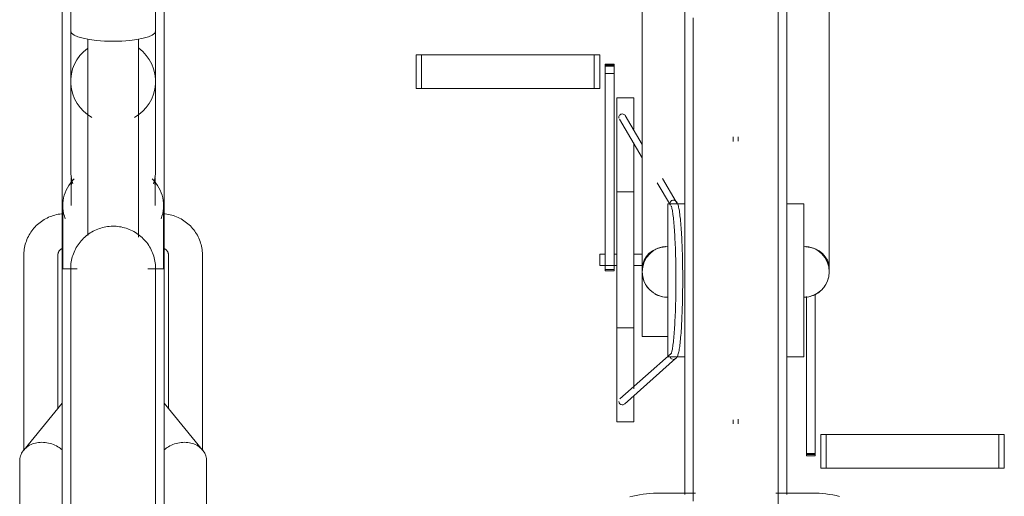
# Model space of a CAD drawing. Extents: x 50445 to 145605, y -10968 to 41989.
# Tile 263 of 338: x 98840 to 99420, y -128 to 153. Entities that reach past the tile are written whole.
import ezdxf

# ---------------------------------------------------------------- set-up
doc = ezdxf.new("R2010")
doc.units = 0
doc.header["$LTSCALE"] = 414.30304
doc.header["$MEASUREMENT"] = 0
doc.layers.add('A-EQPM', color=6, linetype='CONTINUOUS', lineweight=18)

# ---------------------------------------------------------------- blocks, each defined once
blk = doc.blocks.new('97_KA_gestapelde fietsenstalling 8 fietsen 1600x1900 - Type-V120-plotview doorsnede C C  -  1 op 100')
at = {"layer": 'A-EQPM'}
for p, q in [((18052.2, -667.77), (18052.2, -362.96)), ((18112.2, -362.96), (18112.2, -667.77)), ((17685.9, -450.21), (17685.9, -660.96)), ((17745.9, -660.96), (17745.9, -450.21)), ((18027.2, -476.2), (18027.2, -660.68)), ((18137.2, -660.68), (18137.2, -476.2)), ((17690.9, -501.83), (17690.9, -521.26)), ((17740.9, -521.26), (17740.9, -501.83)), ((17690.9, -521.26), (17690.9, -550.82)), ((17740.9, -550.82), (17740.9, -521.26)), ((17700.9, -525.94), (17700.9, -641.5)), ((17730.9, -642.41), (17730.9, -525.94)), ((17894.17, -535.23), (17897.39, -535.23)), ((17894.17, -554.93), (17894.17, -535.23)), ((17897.39, -535.23), (17998.99, -535.23)), ((17897.39, -554.93), (17897.39, -535.23)), ((17998.99, -535.23), (18002.2, -535.23)), ((17998.99, -554.93), (17998.99, -535.23)), ((18002.2, -535.23), (18002.2, -554.93)), ((18010.63, -540.56), (18005.41, -540.56)), ((18005.41, -540.86), (18005.41, -540.56)), ((18005.41, -540.56), (18005.41, -541.87)), ((18005.41, -541.33), (18005.41, -540.86)), ((18005.41, -542.13), (18005.41, -541.33)), ((18010.63, -541.33), (18005.41, -541.33)), ((18005.41, -541.87), (18010.63, -541.87)), ((18005.41, -546.15), (18005.41, -542.13)), ((18010.63, -541.87), (18010.63, -540.56)), ((18010.63, -540.56), (18010.63, -540.86)), ((18010.63, -540.86), (18010.63, -541.33)), ((18010.63, -541.33), (18010.63, -542.13)), ((18010.63, -542.13), (18010.63, -546.15)), ((18005.41, -661.37), (18005.41, -546.15)), ((18010.63, -546.15), (18005.41, -546.15)), ((18010.63, -546.15), (18010.63, -661.37)), ((17690.9, -550.82), (17690.9, -602.8)), ((17740.9, -602.8), (17740.9, -550.82)), ((17897.39, -554.93), (17894.17, -554.93)), ((17998.99, -554.93), (17897.39, -554.93)), ((18002.2, -554.93), (17998.99, -554.93)), ((18022.2, -560.52), (18012.2, -560.52)), ((18012.2, -655.77), (18012.2, -560.52)), ((18022.2, -560.52), (18022.2, -578.9)), ((18013.72, -572.92), (18027.2, -595.68)), ((18027.2, -587.84), (18017.16, -570.88)), ((18080.7, -583.4), (18080.7, -586.13)), ((18083.7, -586.03), (18083.7, -583.4)), ((18022.2, -586.86), (18022.2, -655.77)), ((17690.9, -595.29), (17690.9, -602.8)), ((17740.9, -602.8), (17740.9, -595.29)), ((18047.21, -621.62), (18039.1, -607.93)), ((17691.25, -608.69), (17691.25, -623.86)), ((17740.55, -623.86), (17740.55, -608.69)), ((18035.91, -610.39), (18043.78, -623.67)), ((18022.2, -615.77), (18012.2, -615.77)), ((17686.25, -623.86), (17686.25, -660.96)), ((17745.55, -661), (17745.55, -623.86)), ((18052.2, -622.77), (18042.2, -622.77)), ((18042.2, -667.77), (18042.2, -622.77)), ((18122.2, -622.77), (18112.2, -622.77)), ((18122.2, -622.77), (18122.2, -667.77)), ((17663.4, -652.68), (17663.4, -767.58)), ((17683.4, -743.11), (17683.4, -652.68)), ((17748.4, -652.68), (17748.4, -743.11)), ((17768.4, -767.58), (17768.4, -652.68)), ((18005.41, -652.42), (18002.2, -652.42)), ((18002.2, -655.77), (18002.2, -652.42)), ((18012.2, -652.42), (18010.63, -652.42)), ((18027.2, -652.42), (18022.2, -652.42)), ((18002.2, -659.12), (18002.2, -655.77)), ((18002.2, -659.12), (18012.2, -659.12)), ((18012.2, -751.02), (18012.2, -655.77)), ((18022.2, -655.77), (18022.2, -731.55)), ((18022.2, -659.12), (18027.2, -659.12)), ((17694.64, -660.96), (17685.9, -660.96)), ((17685.9, -965.77), (17685.9, -660.96)), ((17745.9, -660.96), (17736.27, -660.96)), ((17745.9, -660.96), (17745.9, -965.77)), ((18005.41, -661.36), (18005.41, -662.15)), ((18005.41, -662.15), (18005.41, -661.37)), ((18010.63, -661.37), (18005.41, -661.37)), ((18005.41, -662.15), (18010.63, -662.15)), ((18010.63, -662.15), (18010.63, -661.36)), ((18010.63, -661.37), (18010.63, -662.15)), ((18027.2, -700.77), (18027.2, -660.73)), ((18042.2, -712.77), (18042.2, -667.77)), ((18052.2, -793.75), (18052.2, -667.77)), ((18112.2, -667.77), (18112.2, -793.7)), ((18122.2, -667.77), (18122.2, -712.77)), ((18123.77, -769.67), (18123.77, -677.35)), ((18128.99, -675.95), (18128.99, -769.67)), ((18012.2, -695.77), (18022.2, -695.77)), ((18027.2, -700.77), (18042.2, -700.77)), ((18044.17, -710.75), (18014.11, -737.54)), ((18016.77, -740.53), (18046.82, -713.75)), ((18042.2, -712.77), (18052.2, -712.77)), ((18112.2, -712.77), (18122.2, -712.77)), ((18022.2, -735.73), (18022.2, -751.02)), ((17685.9, -740.04), (17663.25, -767.62)), ((17768.54, -767.62), (17745.9, -740.04)), ((18012.2, -751.02), (18022.2, -751.02)), ((18080.7, -749.79), (18080.7, -752.14)), ((18083.7, -752.14), (18083.7, -749.51)), ((18132.2, -758.5), (18135.41, -758.5)), ((18132.2, -758.5), (18132.2, -778.2)), ((18135.41, -758.5), (18237.01, -758.5)), ((18135.41, -778.2), (18135.41, -758.5)), ((18237.01, -758.5), (18240.23, -758.5)), ((18237.01, -778.2), (18237.01, -758.5)), ((18240.23, -778.2), (18240.23, -758.5)), ((18123.77, -770.98), (18123.77, -769.67)), ((18128.99, -769.67), (18123.77, -769.67)), ((18123.77, -770.21), (18128.99, -770.21)), ((18128.99, -769.67), (18128.99, -770.98)), ((17660.9, -774.2), (17660.9, -958.68)), ((17770.9, -958.68), (17770.9, -774.2)), ((18123.77, -770.68), (18123.77, -770.98)), ((18123.77, -770.98), (18128.99, -770.98)), ((18128.99, -770.98), (18128.99, -770.68)), ((18135.41, -778.2), (18132.2, -778.2)), ((18237.01, -778.2), (18135.41, -778.2)), ((18240.23, -778.2), (18237.01, -778.2)), ((18058.52, -792.88), (18037.81, -792.88)), ((18126.59, -792.88), (18105.72, -792.88))]:
    blk.add_line(p, q, dxfattribs=at)
at = {"layer": 'A-EQPM', "flags": 128}
for points in [[(18057.2, -513.47), (18057.2, -524.1), (18057.2, -534.97), (18057.2, -546.05), (18057.2, -557.32), (18057.2, -568.77), (18057.2, -580.38), (18057.2, -592.12), (18057.2, -603.99), (18057.2, -615.96), (18057.2, -628.01), (18057.2, -640.13), (18057.2, -652.29), (18057.2, -664.48), (18057.2, -667.77)], [(18107.2, -667.77), (18107.2, -655.58), (18107.2, -643.41), (18107.2, -631.28), (18107.2, -619.21), (18107.2, -607.21), (18107.2, -595.32), (18107.2, -583.53), (18107.2, -571.89), (18107.2, -560.39), (18107.2, -549.07), (18107.2, -537.94), (18107.2, -527.02), (18107.2, -516.32), (18107.2, -505.86)], [(18044.23, -624.05), (18044.27, -624.13), (18044.35, -624.33), (18044.45, -624.63), (18044.57, -625.03), (18044.68, -625.52), (18044.81, -626.09), (18044.93, -626.73), (18045.05, -627.44), (18045.17, -628.23), (18045.29, -629.08), (18045.41, -629.99), (18045.52, -630.97), (18045.63, -632.01), (18045.74, -633.11), (18045.85, -634.26), (18045.95, -635.47), (18046.05, -636.73), (18046.14, -638.04), (18046.23, -639.4), (18046.32, -640.81), (18046.4, -642.26), (18046.47, -643.75), (18046.55, -645.28), (18046.61, -646.84), (18046.67, -648.44), (18046.73, -650.07), (18046.78, -651.72), (18046.83, -653.41), (18046.87, -655.11), (18046.91, -656.84), (18046.94, -658.58), (18046.96, -660.34), (18046.98, -662.1), (18047, -663.88), (18047, -665.66), (18047.01, -667.45), (18047, -669.23), (18047, -671.01), (18046.98, -672.79), (18046.96, -674.56), (18046.94, -676.32), (18046.91, -678.06), (18046.87, -679.78), (18046.83, -681.49), (18046.78, -683.17), (18046.73, -684.83), (18046.67, -686.46), (18046.61, -688.05), (18046.55, -689.62), (18046.47, -691.15), (18046.4, -692.64), (18046.32, -694.09), (18046.23, -695.49), (18046.14, -696.85), (18046.05, -698.16), (18045.95, -699.42), (18045.85, -700.63), (18045.74, -701.79), (18045.63, -702.89), (18045.52, -703.92), (18045.41, -704.9), (18045.29, -705.82), (18045.17, -706.67), (18045.05, -707.45), (18044.93, -708.17), (18044.81, -708.81), (18044.68, -709.37), (18044.57, -709.86), (18044.45, -710.26), (18044.35, -710.57), (18044.27, -710.77), (18044.23, -710.84)], [(18045.49, -714.25), (18046.54, -713.99), (18047.2, -713.5), (18047.59, -713.02), (18047.85, -712.55), (18048.06, -712.08), (18048.23, -711.57), (18048.39, -711.03), (18048.54, -710.43), (18048.69, -709.78), (18048.83, -709.08), (18048.96, -708.31), (18049.09, -707.48), (18049.22, -706.6), (18049.34, -705.65), (18049.46, -704.65), (18049.58, -703.59), (18049.69, -702.48), (18049.8, -701.31), (18049.91, -700.08), (18050.01, -698.81), (18050.11, -697.49), (18050.2, -696.12), (18050.29, -694.71), (18050.37, -693.25), (18050.45, -691.75), (18050.52, -690.22), (18050.59, -688.65), (18050.66, -687.04), (18050.71, -685.41), (18050.77, -683.74), (18050.82, -682.05), (18050.86, -680.34), (18050.9, -678.61), (18050.93, -676.85), (18050.96, -675.09), (18050.98, -673.31), (18050.99, -671.52), (18051, -669.73), (18051.01, -667.93), (18051.01, -666.13), (18051, -664.34), (18050.99, -662.55), (18050.97, -660.76), (18050.94, -658.99), (18050.92, -657.23), (18050.88, -655.49), (18050.84, -653.76), (18050.79, -652.06), (18050.74, -650.38), (18050.69, -648.73), (18050.63, -647.11), (18050.56, -645.52), (18050.49, -643.96), (18050.41, -642.45), (18050.33, -640.97), (18050.25, -639.53), (18050.16, -638.14), (18050.06, -636.79), (18049.96, -635.49), (18049.86, -634.24), (18049.75, -633.04), (18049.64, -631.9), (18049.53, -630.81), (18049.41, -629.78), (18049.29, -628.8), (18049.16, -627.88), (18049.03, -627.02), (18048.9, -626.22), (18048.76, -625.48), (18048.62, -624.8), (18048.48, -624.18), (18048.32, -623.61), (18048.15, -623.08), (18047.97, -622.6), (18047.74, -622.13), (18047.43, -621.66), (18046.94, -621.16), (18046.1, -620.73), (18045.58, -620.65)], [(17685.47, -628.66), (17684.5, -628.79), (17683.54, -628.96), (17682.58, -629.16), (17681.63, -629.4), (17680.69, -629.67), (17679.76, -629.98), (17678.84, -630.33), (17677.94, -630.71), (17677.06, -631.13), (17676.18, -631.58), (17675.33, -632.06), (17674.5, -632.58), (17673.68, -633.12), (17672.89, -633.71), (17672.12, -634.32), (17671.38, -634.96), (17670.66, -635.63), (17669.97, -636.33), (17669.31, -637.06), (17668.68, -637.81), (17668.07, -638.59), (17667.5, -639.4), (17666.97, -640.22), (17666.46, -641.07), (17666, -641.94), (17665.56, -642.83), (17665.17, -643.74), (17664.81, -644.66), (17664.49, -645.59), (17664.22, -646.54), (17663.98, -647.5), (17663.78, -648.47), (17663.62, -649.45), (17663.51, -650.43), (17663.43, -651.42), (17663.4, -652.41), (17663.4, -652.68)], [(17768.4, -652.68), (17768.38, -651.69), (17768.31, -650.7), (17768.21, -649.71), (17768.06, -648.74), (17767.88, -647.76), (17767.65, -646.8), (17767.38, -645.85), (17767.07, -644.91), (17766.73, -643.98), (17766.34, -643.07), (17765.92, -642.18), (17765.46, -641.31), (17764.97, -640.45), (17764.44, -639.62), (17763.88, -638.81), (17763.29, -638.02), (17762.66, -637.26), (17762.01, -636.53), (17761.32, -635.82), (17760.61, -635.14), (17759.88, -634.49), (17759.11, -633.87), (17758.33, -633.28), (17757.52, -632.72), (17756.69, -632.2), (17755.84, -631.7), (17754.98, -631.24), (17754.1, -630.82), (17753.2, -630.43), (17752.28, -630.07), (17751.36, -629.75), (17750.42, -629.47), (17749.48, -629.22), (17748.52, -629.01), (17747.56, -628.83), (17746.59, -628.69), (17745.62, -628.59)], [(17690.9, -660.96), (17690.92, -659.96), (17690.98, -658.96), (17691.08, -657.97), (17691.22, -656.98), (17691.4, -655.99), (17691.61, -655.02), (17691.87, -654.05), (17692.17, -653.1), (17692.5, -652.15), (17692.87, -651.23), (17693.28, -650.31), (17693.72, -649.42), (17694.2, -648.54), (17694.72, -647.68), (17695.26, -646.85), (17695.85, -646.03), (17696.46, -645.24), (17697.1, -644.48), (17697.78, -643.74), (17698.48, -643.03), (17699.21, -642.35), (17699.97, -641.69), (17700.75, -641.07), (17701.56, -640.48), (17702.39, -639.92), (17703.24, -639.4), (17704.12, -638.91), (17705.01, -638.46), (17705.91, -638.04), (17706.84, -637.66), (17707.78, -637.32), (17708.73, -637.01), (17709.69, -636.74), (17710.67, -636.51), (17711.65, -636.33), (17712.64, -636.17), (17713.63, -636.06), (17714.63, -635.99), (17715.63, -635.96), (17716.63, -635.97), (17717.63, -636.02), (17718.62, -636.11), (17719.61, -636.24), (17720.6, -636.41), (17721.58, -636.62), (17722.55, -636.86), (17723.51, -637.15), (17724.45, -637.47), (17725.38, -637.83), (17726.3, -638.23), (17727.2, -638.66), (17728.09, -639.13), (17728.95, -639.64), (17729.79, -640.18), (17730.61, -640.75), (17731.41, -641.35), (17732.18, -641.99), (17732.92, -642.66), (17733.64, -643.35), (17734.33, -644.07), (17734.99, -644.83), (17735.62, -645.6), (17736.22, -646.4), (17736.79, -647.23), (17737.32, -648.07), (17737.82, -648.94), (17738.28, -649.83), (17738.71, -650.73), (17739.1, -651.65), (17739.45, -652.59), (17739.77, -653.54), (17740.05, -654.5), (17740.29, -655.47), (17740.49, -656.45), (17740.65, -657.43), (17740.77, -658.43), (17740.85, -659.42), (17740.89, -660.42), (17740.9, -660.96)], [(17683.4, -652.68), (17683.4, -652.53), (17683.41, -652.39), (17683.43, -652.25), (17683.45, -652.1), (17683.48, -651.96), (17683.51, -651.81), (17683.55, -651.67), (17683.6, -651.52), (17683.65, -651.38), (17683.71, -651.24), (17683.78, -651.09), (17683.85, -650.95), (17683.93, -650.81), (17684.02, -650.67), (17684.12, -650.53), (17684.22, -650.39), (17684.33, -650.26), (17684.45, -650.13), (17684.58, -650), (17684.71, -649.87), (17684.85, -649.75), (17685, -649.63), (17685.15, -649.51), (17685.32, -649.4), (17685.48, -649.29), (17685.66, -649.19), (17685.84, -649.09)], [(17745.91, -649.07), (17746.09, -649.16), (17746.27, -649.26), (17746.44, -649.37), (17746.6, -649.48), (17746.76, -649.59), (17746.91, -649.71), (17747.05, -649.84), (17747.18, -649.96), (17747.31, -650.09), (17747.43, -650.22), (17747.54, -650.36), (17747.65, -650.49), (17747.75, -650.63), (17747.84, -650.77), (17747.92, -650.91), (17748, -651.06), (17748.07, -651.2), (17748.13, -651.34), (17748.19, -651.49), (17748.23, -651.63), (17748.28, -651.77), (17748.31, -651.92), (17748.34, -652.06), (17748.37, -652.21), (17748.38, -652.35), (17748.39, -652.49), (17748.4, -652.64), (17748.4, -652.68)], [(17690.9, -667.71), (17690.9, -665.4), (17690.9, -663.56), (17690.9, -662.22), (17690.9, -661.35), (17690.9, -660.98), (17690.9, -660.96)], [(17690.9, -660.96), (17690.9, -661.21), (17690.9, -661.94), (17690.9, -663.15), (17690.9, -664.85), (17690.9, -667.04), (17690.9, -669.7), (17690.9, -672.83), (17690.9, -676.43), (17690.9, -680.5), (17690.9, -685.02), (17690.9, -689.99), (17690.9, -695.41), (17690.9, -701.25), (17690.9, -707.52), (17690.9, -714.2), (17690.9, -721.28), (17690.9, -728.76), (17690.9, -736.61), (17690.9, -744.83), (17690.9, -753.41), (17690.9, -762.32), (17690.9, -771.56), (17690.9, -781.11), (17690.9, -790.96), (17690.9, -801.08)], [(17690.9, -661.35), (17690.9, -660.98), (17690.9, -660.96)], [(17740.9, -803.86), (17740.9, -793.66), (17740.9, -783.74), (17740.9, -774.11), (17740.9, -764.78), (17740.9, -755.78), (17740.9, -747.11), (17740.9, -738.8), (17740.9, -730.84), (17740.9, -723.26), (17740.9, -716.07), (17740.9, -709.28), (17740.9, -702.9), (17740.9, -696.94), (17740.9, -691.41), (17740.9, -686.32), (17740.9, -681.68), (17740.9, -677.49), (17740.9, -673.76), (17740.9, -670.5), (17740.9, -667.71), (17740.9, -665.4), (17740.9, -663.56), (17740.9, -662.22), (17740.9, -661.35), (17740.9, -660.98), (17740.9, -660.96)], [(17740.9, -660.96), (17740.9, -661.21), (17740.9, -661.94), (17740.9, -663.15), (17740.9, -664.85), (17740.9, -667.04)], [(17740.9, -661.35), (17740.9, -660.98), (17740.9, -660.96)], [(18057.2, -667.77), (18057.2, -679.96), (18057.2, -692.13), (18057.2, -704.26), (18057.2, -716.33), (18057.2, -728.32), (18057.2, -740.22), (18057.2, -752), (18057.2, -763.65), (18057.2, -775.14), (18057.2, -786.47), (18057.2, -797.6)], [(18107.2, -800.57), (18107.2, -789.49), (18107.2, -778.22), (18107.2, -766.77), (18107.2, -755.16), (18107.2, -743.41), (18107.2, -731.55), (18107.2, -719.58), (18107.2, -707.52), (18107.2, -695.41), (18107.2, -683.25), (18107.2, -671.06), (18107.2, -667.77)], [(18037.81, -792.88), (18035.77, -792.91), (18033.73, -793), (18031.7, -793.14), (18029.68, -793.35), (18027.67, -793.6), (18025.67, -793.92), (18023.7, -794.29), (18021.74, -794.72), (18019.81, -795.2)], [(18143.18, -794.84), (18141.23, -794.4), (18139.26, -794.01), (18137.27, -793.68), (18135.27, -793.41), (18133.25, -793.19), (18131.22, -793.03), (18129.18, -792.93), (18127.14, -792.89), (18126.59, -792.88)]]:
    blk.add_lwpolyline(points, dxfattribs=at)
at = {"layer": 'A-EQPM'}
for centre, start, end in [((18042.2, -662.77), 90, 180), ((18122.2, -662.77), 0, 90), ((18042.2, -662.77), 180, 270), ((18122.2, -662.77), 270, 0)]:
    blk.add_arc(centre, 15, start, end, dxfattribs=at)
for centre, major_axis, ratio, start_param, end_param in [((17715.9, -521.26), (25, 0), 0.237436, 3.141593, 4.712389), ((17715.9, -521.26), (25, 0), 0.237436, 4.712389, 6.283185), ((17715.9, -550.82), (25, 0), 0.978148, 2.220803, 4.18879), ((17715.9, -550.82), (25, 0), 0.978148, 5.235988, 7.20753), ((18015.44, -571.9), (1.72, 1.02), 0.988284, 1.030886, 2.863482), ((18015.44, -571.9), (1.72, 1.02), 0.988284, 6.266874, 7.314071), ((17715.9, -623.86), (29.65, 0), 0.838671, 2.452801, 3.455752), ((17715.9, -608.69), (24.65, 0), 0.838671, 3.05396, 3.278335), ((17715.9, -623.86), (29.65, 0), 0.838671, 5.969026, 6.971977), ((17715.9, -608.69), (24.65, 0), 0.838671, 6.146443, 6.370818), ((18042.2, -660.68), (15, 0), 0.848048, 1.653289, 3.141593), ((18122.2, -660.68), (15, 0), 0.848048, 0, 1.488304), ((18122.2, -660.68), (15, 0), 0.848048, 6.162412, 6.283185), ((18045.49, -712.25), (0, 2), 0.996917, 1.832596, 2.879793), ((18045.49, -712.25), (0, 2), 0.996917, 3.665191, 4.45059), ((18015.44, -739.04), (-1.33, 1.49), 0.994489, 0.84558, 2.416376), ((18015.44, -739.04), (-1.33, 1.49), 0.994489, 2.416376, 2.939975), ((18015.44, -739.04), (-1.33, 1.49), 0.994489, 3.141593, 3.201774)]:
    blk.add_ellipse(centre, major_axis=major_axis, ratio=ratio, start_param=start_param, end_param=end_param, dxfattribs=at)
for points, knots in [([(17692.11, -610.98), (17691.98, -610.55), (17691.55, -609), (17691.04, -606.28), (17690.9, -603.96), (17690.9, -602.8)], [0.40033552, 0.40033552, 0.40033552, 0.40033552, 0.41666667, 0.45833333, 0.5, 0.5, 0.5, 0.5]), ([(17740.9, -602.8), (17740.9, -603.96), (17740.76, -606.28), (17740.24, -609), (17739.81, -610.55), (17739.68, -610.98)], [0.5, 0.5, 0.5, 0.5, 0.54166667, 0.58333333, 0.59966448, 0.59966448, 0.59966448, 0.59966448]), ([(17685.95, -767.53), (17685.16, -766.84), (17683.25, -765.44), (17679.82, -763.86), (17675.9, -762.99), (17671.97, -763), (17668.31, -763.88), (17665.17, -765.58), (17662.76, -767.98), (17661.24, -770.91), (17660.9, -773.09), (17660.9, -774.2)], [0.2662718, 0.2662718, 0.2662718, 0.2662718, 0.3333333, 0.4166667, 0.5, 0.5833333, 0.6666667, 0.75, 0.8333333, 0.9166667, 1, 1, 1, 1]), ([(17770.9, -774.2), (17770.9, -771.99), (17769.5, -767.7), (17764.71, -764.17), (17759.82, -763), (17755.9, -762.99), (17751.97, -763.86), (17748.55, -765.44), (17746.63, -766.84), (17745.85, -767.52)], [0, 0, 0, 0, 0.1666667, 0.3333333, 0.4166667, 0.5, 0.5833333, 0.6666667, 0.7337282, 0.7337282, 0.7337282, 0.7337282])]:
    blk.add_open_spline(points, degree=3, knots=knots, dxfattribs=at)
for points in [[(18043.53, -622.99), (18043.49, -622.76), (18043.49, -622.29), (18043.74, -621.63), (18044.19, -621.08), (18044.81, -620.73), (18045.27, -620.65), (18045.5, -620.65)], [(18045.5, -620.65), (18045.74, -620.65), (18046.2, -620.73), (18046.81, -621.08), (18047.26, -621.63), (18047.5, -622.29), (18047.5, -622.76), (18047.45, -622.99)], [(18036.46, -648.91), (18035.86, -649.16), (18035.27, -649.45), (18034.7, -649.78)], [(18129.7, -649.78), (18129.13, -649.45), (18128.54, -649.16), (18127.93, -648.91)], [(18122.2, -677.77), (18123.51, -677.77), (18126.13, -677.42), (18129.79, -675.91), (18132.93, -673.5), (18135.34, -670.35), (18136.85, -666.7), (18137.2, -664.08), (18137.2, -662.77)], [(18027.71, -666.65), (18028.05, -667.91), (18029.06, -670.36), (18030.67, -672.45), (18031.59, -673.38)], [(18034.7, -675.76), (18035.83, -676.41), (18038.27, -677.42), (18040.89, -677.77), (18042.2, -677.77)]]:
    blk.add_open_spline(points, degree=3, dxfattribs=at)

msp = doc.modelspace()

# ---------------------------------------------------------------- block references
at = {"layer": 'A-EQPM'}
msp.add_blockref('97_KA_gestapelde fietsenstalling 8 fietsen 1600x1900 - Type-V120-plotview doorsnede C C  -  1 op 100', (81179.52, 667.18), dxfattribs=at)

doc.saveas('drawing.dxf')
